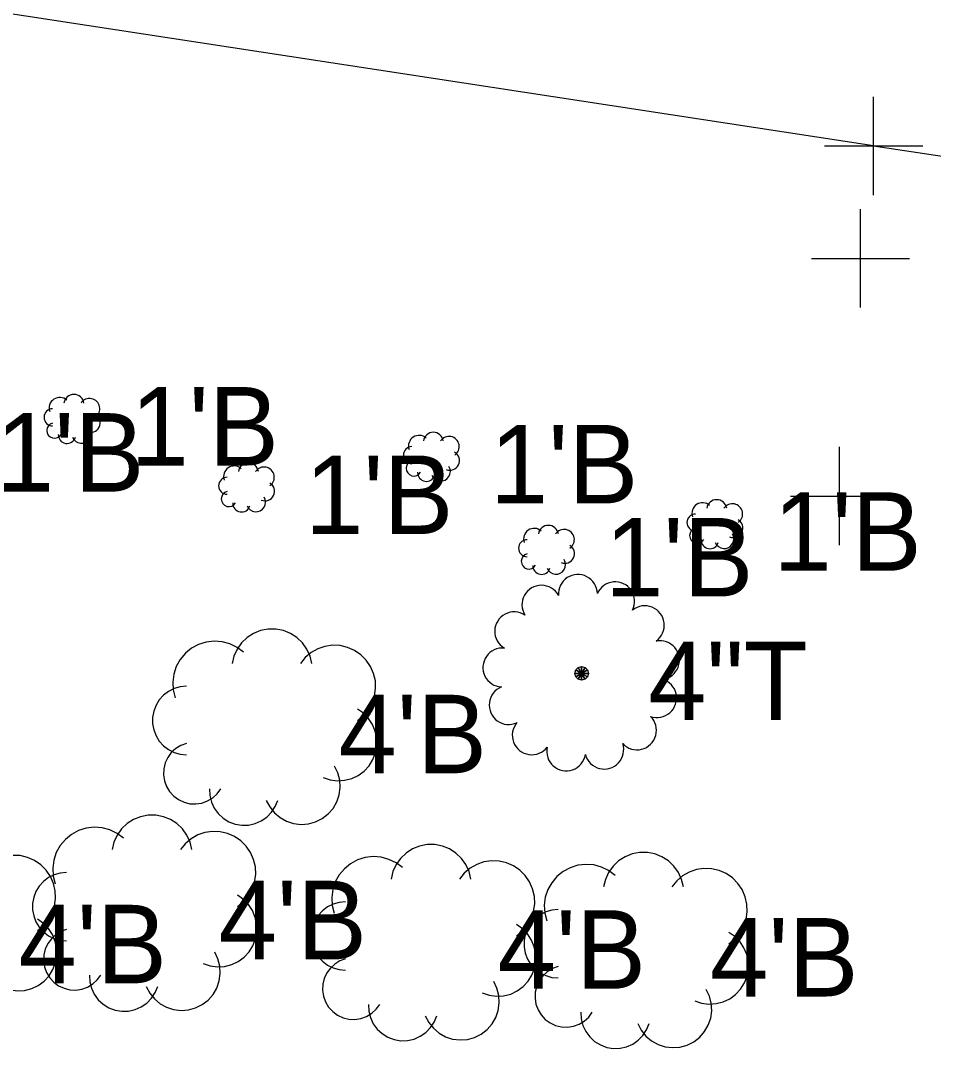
# Model space of a CAD drawing. Extents: x 1363693 to 1365209, y 422201 to 424153.
# Drawn here: x 1363775.13 to 1363793.74, y 423101.38 to 423122.33 of the extents above; entities that cross this region are included whole.
import ezdxf

# ---------------------------------------------------------------- set-up
doc = ezdxf.new("R2010")
doc.units = 0
for name, color, linetype in [('O-ALGN-TEXT-BASELINE-WERK-CL-RW', 7, 'Continuous'), ('SV_X_Original_Ground', 7, 'Continuous'), ('SV_X_Shot_Marker', 7, 'Continuous'), ('VG_X_Cells', 7, 'Continuous'), ('VG_X_Text', 7, 'Continuous')]:
    doc.layers.add(name, color=color, linetype=linetype)

msp = doc.modelspace()

# ---------------------------------------------------------------- linework, layer by layer
at = {"layer": 'O-ALGN-TEXT-BASELINE-WERK-CL-RW'}
msp.add_line((1363792.518, 423119.771), (1363768.636, 423123.426), dxfattribs=at)
msp.add_lwpolyline([(1363792.518, 423119.771), (1363809.767, 423117.182), (1363813.59, 423116.303), (1363817.172, 423114.704), (1363817.172, 423114.704), (1363820.171, 423112.62), (1363822.748, 423110.032), (1363822.748, 423110.032), (1363829.759, 423101.68), (1363836.63, 423104.257)], dxfattribs=at)
at = {"layer": 'SV_X_Original_Ground'}
for p, q in [((1363792.249, 423116.481), (1363792.249, 423118.481)), ((1363791.249, 423117.481), (1363793.249, 423117.481)), ((1363791.822, 423111.638), (1363791.822, 423113.638)), ((1363790.822, 423112.638), (1363792.822, 423112.638))]:
    msp.add_line(p, q, dxfattribs=at)
at = {"layer": 'SV_X_Shot_Marker'}
for p, q in [((1363792.518, 423118.771), (1363792.518, 423120.771)), ((1363791.518, 423119.771), (1363793.518, 423119.771))]:
    msp.add_line(p, q, dxfattribs=at)
at = {"layer": 'VG_X_Cells'}
for points in [[(1363781.064, 423109.225), (1363781.028, 423109.377), (1363780.963, 423109.519), (1363780.872, 423109.646), (1363780.76, 423109.754), (1363780.628, 423109.838), (1363780.483, 423109.897), (1363780.33, 423109.926), (1363780.174, 423109.926), (1363780.02, 423109.897), (1363779.875, 423109.838), (1363779.744, 423109.754), (1363779.631, 423109.646), (1363779.54, 423109.519), (1363779.476, 423109.377), (1363779.439, 423109.225)], [(1363779.671, 423109.457), (1363779.541, 423109.555), (1363779.394, 423109.627), (1363779.236, 423109.669), (1363779.074, 423109.681), (1363778.911, 423109.663), (1363778.756, 423109.614), (1363778.612, 423109.537), (1363778.485, 423109.434), (1363778.38, 423109.309), (1363778.301, 423109.166), (1363778.249, 423109.011), (1363778.228, 423108.849), (1363778.238, 423108.687), (1363778.278, 423108.528)], [(1363781.993, 423108.064), (1363782.114, 423108.162), (1363782.215, 423108.281), (1363782.292, 423108.416), (1363782.342, 423108.563), (1363782.365, 423108.717), (1363782.359, 423108.872), (1363782.324, 423109.024), (1363782.261, 423109.167), (1363782.173, 423109.295), (1363782.063, 423109.405), (1363781.935, 423109.493), (1363781.792, 423109.555), (1363781.641, 423109.59), (1363781.485, 423109.597), (1363781.331, 423109.574), (1363781.184, 423109.524), (1363781.049, 423109.447), (1363780.93, 423109.346), (1363780.832, 423109.225)], [(1363778.51, 423108.761), (1363778.382, 423108.749), (1363778.258, 423108.714), (1363778.143, 423108.656), (1363778.041, 423108.579), (1363777.954, 423108.484), (1363777.887, 423108.374), (1363777.84, 423108.255), (1363777.816, 423108.128), (1363777.816, 423108), (1363777.84, 423107.873), (1363777.887, 423107.753), (1363777.954, 423107.644), (1363778.041, 423107.549), (1363778.143, 423107.472), (1363778.258, 423107.414), (1363778.382, 423107.379), (1363778.51, 423107.367)], [(1363781.297, 423106.903), (1363781.437, 423106.856), (1363781.584, 423106.837), (1363781.732, 423106.846), (1363781.876, 423106.882), (1363782.01, 423106.946), (1363782.13, 423107.033), (1363782.231, 423107.142), (1363782.309, 423107.267), (1363782.363, 423107.406), (1363782.389, 423107.552), (1363782.387, 423107.7), (1363782.357, 423107.845), (1363782.3, 423107.982), (1363782.219, 423108.106), (1363782.115, 423108.212), (1363781.993, 423108.296)], [(1363778.51, 423107.599), (1363778.395, 423107.557), (1363778.29, 423107.493), (1363778.199, 423107.41), (1363778.127, 423107.311), (1363778.075, 423107.199), (1363778.046, 423107.08), (1363778.04, 423106.957), (1363778.059, 423106.836), (1363778.101, 423106.72), (1363778.165, 423106.615), (1363778.248, 423106.524), (1363778.347, 423106.452), (1363778.459, 423106.4), (1363778.578, 423106.37), (1363778.701, 423106.365), (1363778.822, 423106.383), (1363778.938, 423106.425), (1363779.043, 423106.489), (1363779.134, 423106.572), (1363779.207, 423106.671)], [(1363780.136, 423106.438), (1363780.205, 423106.304), (1363780.3, 423106.185), (1363780.416, 423106.087), (1363780.548, 423106.013), (1363780.693, 423105.966), (1363780.843, 423105.947), (1363780.995, 423105.959), (1363781.141, 423105.999), (1363781.277, 423106.067), (1363781.397, 423106.16), (1363781.497, 423106.274), (1363781.573, 423106.406), (1363781.622, 423106.549), (1363781.642, 423106.7), (1363781.633, 423106.851), (1363781.595, 423106.998), (1363781.529, 423107.135)], [(1363778.975, 423106.671), (1363778.982, 423106.534), (1363779.016, 423106.401), (1363779.074, 423106.277), (1363779.156, 423106.167), (1363779.257, 423106.074), (1363779.373, 423106.002), (1363779.502, 423105.954), (1363779.637, 423105.932), (1363779.774, 423105.935), (1363779.908, 423105.965), (1363780.033, 423106.02), (1363780.146, 423106.098), (1363780.241, 423106.197), (1363780.316, 423106.311), (1363780.368, 423106.438)], [(1363778.618, 423105.434), (1363778.581, 423105.585), (1363778.517, 423105.727), (1363778.426, 423105.855), (1363778.313, 423105.963), (1363778.182, 423106.047), (1363778.037, 423106.105), (1363777.884, 423106.135), (1363777.727, 423106.135), (1363777.574, 423106.105), (1363777.429, 423106.047), (1363777.298, 423105.963), (1363777.185, 423105.855), (1363777.094, 423105.727), (1363777.029, 423105.585), (1363776.993, 423105.434)], [(1363777.225, 423105.666), (1363777.094, 423105.764), (1363776.948, 423105.835), (1363776.79, 423105.878), (1363776.627, 423105.89), (1363776.465, 423105.871), (1363776.309, 423105.823), (1363776.166, 423105.745), (1363776.039, 423105.642), (1363775.934, 423105.517), (1363775.854, 423105.375), (1363775.803, 423105.22), (1363775.782, 423105.058), (1363775.792, 423104.895), (1363775.832, 423104.737)], [(1363779.547, 423104.273), (1363779.668, 423104.37), (1363779.769, 423104.489), (1363779.846, 423104.624), (1363779.896, 423104.772), (1363779.919, 423104.925), (1363779.912, 423105.081), (1363779.877, 423105.233), (1363779.815, 423105.375), (1363779.727, 423105.504), (1363779.617, 423105.614), (1363779.489, 423105.701), (1363779.346, 423105.764), (1363779.194, 423105.799), (1363779.039, 423105.805), (1363778.885, 423105.783), (1363778.738, 423105.732), (1363778.603, 423105.655), (1363778.484, 423105.554), (1363778.386, 423105.434)], [(1363784.306, 423104.835), (1363784.269, 423104.987), (1363784.205, 423105.129), (1363784.114, 423105.256), (1363784.001, 423105.364), (1363783.87, 423105.448), (1363783.725, 423105.506), (1363783.572, 423105.536), (1363783.415, 423105.536), (1363783.262, 423105.506), (1363783.117, 423105.448), (1363782.986, 423105.364), (1363782.873, 423105.256), (1363782.782, 423105.129), (1363782.717, 423104.987), (1363782.681, 423104.835)], [(1363775.469, 423103.784), (1363775.59, 423103.882), (1363775.69, 423104.001), (1363775.767, 423104.136), (1363775.818, 423104.283), (1363775.841, 423104.437), (1363775.834, 423104.593), (1363775.799, 423104.744), (1363775.737, 423104.887), (1363775.649, 423105.015), (1363775.539, 423105.126), (1363775.41, 423105.213), (1363775.268, 423105.276), (1363775.116, 423105.311), (1363774.961, 423105.317), (1363774.807, 423105.295), (1363774.66, 423105.244), (1363774.524, 423105.167), (1363774.406, 423105.066), (1363774.308, 423104.945)], [(1363782.913, 423105.067), (1363782.782, 423105.165), (1363782.636, 423105.236), (1363782.478, 423105.279), (1363782.315, 423105.291), (1363782.153, 423105.273), (1363781.997, 423105.224), (1363781.854, 423105.146), (1363781.727, 423105.044), (1363781.622, 423104.919), (1363781.542, 423104.776), (1363781.491, 423104.621), (1363781.47, 423104.459), (1363781.48, 423104.296), (1363781.52, 423104.138)], [(1363785.235, 423103.674), (1363785.356, 423103.772), (1363785.457, 423103.89), (1363785.534, 423104.026), (1363785.584, 423104.173), (1363785.607, 423104.327), (1363785.6, 423104.482), (1363785.565, 423104.634), (1363785.503, 423104.776), (1363785.415, 423104.905), (1363785.305, 423105.015), (1363785.177, 423105.103), (1363785.034, 423105.165), (1363784.882, 423105.2), (1363784.727, 423105.206), (1363784.573, 423105.184), (1363784.426, 423105.133), (1363784.291, 423105.056), (1363784.172, 423104.956), (1363784.074, 423104.835)], [(1363788.638, 423104.676), (1363788.602, 423104.828), (1363788.537, 423104.97), (1363788.446, 423105.098), (1363788.333, 423105.205), (1363788.202, 423105.29), (1363788.057, 423105.348), (1363787.904, 423105.378), (1363787.747, 423105.378), (1363787.594, 423105.348), (1363787.449, 423105.29), (1363787.318, 423105.205), (1363787.205, 423105.098), (1363787.114, 423104.97), (1363787.049, 423104.828), (1363787.013, 423104.676)], [(1363787.245, 423104.909), (1363787.114, 423105.006), (1363786.968, 423105.078), (1363786.81, 423105.121), (1363786.647, 423105.133), (1363786.485, 423105.114), (1363786.33, 423105.065), (1363786.186, 423104.988), (1363786.059, 423104.885), (1363785.954, 423104.76), (1363785.875, 423104.618), (1363785.823, 423104.463), (1363785.802, 423104.301), (1363785.812, 423104.138), (1363785.852, 423103.98)], [(1363789.567, 423103.515), (1363789.688, 423103.613), (1363789.789, 423103.732), (1363789.866, 423103.867), (1363789.916, 423104.014), (1363789.939, 423104.168), (1363789.932, 423104.324), (1363789.897, 423104.475), (1363789.835, 423104.618), (1363789.747, 423104.746), (1363789.637, 423104.856), (1363789.509, 423104.944), (1363789.366, 423105.007), (1363789.215, 423105.042), (1363789.059, 423105.048), (1363788.905, 423105.026), (1363788.758, 423104.975), (1363788.623, 423104.898), (1363788.504, 423104.797), (1363788.406, 423104.676)], [(1363776.064, 423104.969), (1363775.936, 423104.957), (1363775.812, 423104.922), (1363775.697, 423104.865), (1363775.595, 423104.787), (1363775.508, 423104.692), (1363775.44, 423104.583), (1363775.394, 423104.463), (1363775.37, 423104.337), (1363775.37, 423104.208), (1363775.394, 423104.082), (1363775.44, 423103.962), (1363775.508, 423103.853), (1363775.595, 423103.758), (1363775.697, 423103.68), (1363775.812, 423103.623), (1363775.936, 423103.588), (1363776.064, 423103.576)], [(1363778.85, 423103.111), (1363778.991, 423103.065), (1363779.138, 423103.045), (1363779.286, 423103.054), (1363779.43, 423103.091), (1363779.564, 423103.154), (1363779.683, 423103.242), (1363779.784, 423103.35), (1363779.863, 423103.476), (1363779.916, 423103.614), (1363779.943, 423103.76), (1363779.941, 423103.908), (1363779.911, 423104.054), (1363779.854, 423104.191), (1363779.772, 423104.314), (1363779.669, 423104.42), (1363779.547, 423104.505)], [(1363781.752, 423104.37), (1363781.624, 423104.358), (1363781.5, 423104.323), (1363781.385, 423104.266), (1363781.283, 423104.189), (1363781.196, 423104.094), (1363781.128, 423103.984), (1363781.082, 423103.864), (1363781.058, 423103.738), (1363781.058, 423103.609), (1363781.082, 423103.483), (1363781.128, 423103.363), (1363781.196, 423103.254), (1363781.283, 423103.159), (1363781.385, 423103.081), (1363781.5, 423103.024), (1363781.624, 423102.989), (1363781.752, 423102.977)], [(1363786.084, 423104.212), (1363785.956, 423104.2), (1363785.832, 423104.165), (1363785.717, 423104.108), (1363785.615, 423104.03), (1363785.528, 423103.935), (1363785.46, 423103.826), (1363785.414, 423103.706), (1363785.39, 423103.58), (1363785.39, 423103.451), (1363785.414, 423103.325), (1363785.46, 423103.205), (1363785.528, 423103.095), (1363785.615, 423103), (1363785.717, 423102.923), (1363785.832, 423102.866), (1363785.956, 423102.831), (1363786.084, 423102.819)], [(1363774.772, 423102.623), (1363774.913, 423102.577), (1363775.06, 423102.557), (1363775.208, 423102.566), (1363775.352, 423102.603), (1363775.486, 423102.666), (1363775.605, 423102.754), (1363775.706, 423102.862), (1363775.785, 423102.988), (1363775.838, 423103.126), (1363775.865, 423103.272), (1363775.863, 423103.42), (1363775.833, 423103.565), (1363775.776, 423103.702), (1363775.694, 423103.826), (1363775.591, 423103.932), (1363775.469, 423104.017)], [(1363776.064, 423103.808), (1363775.948, 423103.766), (1363775.843, 423103.702), (1363775.753, 423103.619), (1363775.68, 423103.519), (1363775.628, 423103.408), (1363775.599, 423103.289), (1363775.594, 423103.166), (1363775.613, 423103.044), (1363775.655, 423102.929), (1363775.719, 423102.824), (1363775.802, 423102.733), (1363775.901, 423102.66), (1363776.012, 423102.608), (1363776.132, 423102.579), (1363776.254, 423102.573), (1363776.376, 423102.592), (1363776.492, 423102.634), (1363776.597, 423102.697), (1363776.688, 423102.78), (1363776.76, 423102.879)], [(1363784.538, 423102.513), (1363784.679, 423102.466), (1363784.826, 423102.447), (1363784.974, 423102.455), (1363785.118, 423102.492), (1363785.252, 423102.555), (1363785.371, 423102.643), (1363785.472, 423102.751), (1363785.551, 423102.877), (1363785.604, 423103.015), (1363785.631, 423103.161), (1363785.629, 423103.31), (1363785.599, 423103.455), (1363785.542, 423103.592), (1363785.46, 423103.715), (1363785.357, 423103.821), (1363785.235, 423103.906)], [(1363788.87, 423102.354), (1363789.011, 423102.307), (1363789.158, 423102.288), (1363789.306, 423102.297), (1363789.45, 423102.334), (1363789.584, 423102.397), (1363789.703, 423102.485), (1363789.804, 423102.593), (1363789.883, 423102.719), (1363789.936, 423102.857), (1363789.963, 423103.003), (1363789.961, 423103.151), (1363789.931, 423103.296), (1363789.874, 423103.433), (1363789.793, 423103.557), (1363789.689, 423103.663), (1363789.567, 423103.748)], [(1363777.689, 423102.647), (1363777.759, 423102.512), (1363777.854, 423102.393), (1363777.969, 423102.295), (1363778.102, 423102.221), (1363778.246, 423102.174), (1363778.397, 423102.156), (1363778.549, 423102.167), (1363778.695, 423102.208), (1363778.831, 423102.275), (1363778.951, 423102.368), (1363779.051, 423102.483), (1363779.127, 423102.614), (1363779.176, 423102.758), (1363779.196, 423102.908), (1363779.187, 423103.06), (1363779.149, 423103.207), (1363779.083, 423103.344)], [(1363781.752, 423103.209), (1363781.636, 423103.167), (1363781.531, 423103.103), (1363781.441, 423103.02), (1363781.368, 423102.921), (1363781.316, 423102.809), (1363781.287, 423102.69), (1363781.282, 423102.567), (1363781.301, 423102.445), (1363781.343, 423102.33), (1363781.407, 423102.225), (1363781.49, 423102.134), (1363781.589, 423102.061), (1363781.7, 423102.009), (1363781.82, 423101.98), (1363781.942, 423101.975), (1363782.064, 423101.993), (1363782.18, 423102.035), (1363782.285, 423102.099), (1363782.376, 423102.181), (1363782.448, 423102.28)], [(1363786.084, 423103.051), (1363785.968, 423103.009), (1363785.863, 423102.945), (1363785.773, 423102.861), (1363785.7, 423102.762), (1363785.649, 423102.651), (1363785.619, 423102.531), (1363785.614, 423102.408), (1363785.633, 423102.287), (1363785.675, 423102.171), (1363785.739, 423102.066), (1363785.822, 423101.976), (1363785.921, 423101.903), (1363786.032, 423101.851), (1363786.152, 423101.822), (1363786.275, 423101.816), (1363786.396, 423101.835), (1363786.512, 423101.877), (1363786.617, 423101.94), (1363786.708, 423102.023), (1363786.781, 423102.122)], [(1363776.528, 423102.879), (1363776.536, 423102.742), (1363776.57, 423102.61), (1363776.628, 423102.486), (1363776.709, 423102.375), (1363776.81, 423102.282), (1363776.927, 423102.211), (1363777.055, 423102.163), (1363777.191, 423102.14), (1363777.328, 423102.144), (1363777.461, 423102.174), (1363777.587, 423102.229), (1363777.699, 423102.307), (1363777.795, 423102.405), (1363777.87, 423102.52), (1363777.922, 423102.647)], [(1363783.377, 423102.048), (1363783.447, 423101.913), (1363783.542, 423101.795), (1363783.657, 423101.696), (1363783.79, 423101.622), (1363783.934, 423101.575), (1363784.085, 423101.557), (1363784.237, 423101.568), (1363784.383, 423101.609), (1363784.519, 423101.677), (1363784.639, 423101.77), (1363784.739, 423101.884), (1363784.815, 423102.015), (1363784.864, 423102.159), (1363784.884, 423102.31), (1363784.875, 423102.461), (1363784.837, 423102.608), (1363784.771, 423102.745)], [(1363787.709, 423101.89), (1363787.779, 423101.755), (1363787.874, 423101.636), (1363787.99, 423101.538), (1363788.122, 423101.464), (1363788.267, 423101.417), (1363788.417, 423101.399), (1363788.569, 423101.41), (1363788.715, 423101.45), (1363788.851, 423101.518), (1363788.971, 423101.611), (1363789.071, 423101.726), (1363789.147, 423101.857), (1363789.196, 423102.001), (1363789.216, 423102.151), (1363789.207, 423102.303), (1363789.169, 423102.45), (1363789.103, 423102.586)], [(1363782.216, 423102.28), (1363782.224, 423102.144), (1363782.258, 423102.011), (1363782.316, 423101.887), (1363782.397, 423101.776), (1363782.498, 423101.684), (1363782.615, 423101.612), (1363782.743, 423101.564), (1363782.879, 423101.541), (1363783.016, 423101.545), (1363783.149, 423101.575), (1363783.275, 423101.63), (1363783.387, 423101.708), (1363783.483, 423101.807), (1363783.558, 423101.921), (1363783.61, 423102.048)], [(1363786.548, 423102.122), (1363786.556, 423101.985), (1363786.59, 423101.852), (1363786.648, 423101.728), (1363786.729, 423101.618), (1363786.83, 423101.525), (1363786.947, 423101.454), (1363787.075, 423101.405), (1363787.211, 423101.383), (1363787.348, 423101.387), (1363787.481, 423101.417), (1363787.607, 423101.472), (1363787.72, 423101.55), (1363787.815, 423101.648), (1363787.89, 423101.763), (1363787.942, 423101.89)]]:
    msp.add_lwpolyline(points, dxfattribs=at)
for points in [[(1363786.445, 423109.094), (1363786.564, 423109.025), (1363786.564, 423109.025), (1363786.427, 423109.025)], [(1363786.427, 423109.025), (1363786.564, 423109.025), (1363786.564, 423109.025), (1363786.445, 423108.956)], [(1363786.495, 423109.144), (1363786.564, 423109.025), (1363786.564, 423109.025), (1363786.445, 423109.094)], [(1363786.445, 423108.956), (1363786.564, 423109.025), (1363786.564, 423109.025), (1363786.495, 423108.906)], [(1363786.564, 423109.162), (1363786.564, 423109.025), (1363786.564, 423109.025), (1363786.495, 423109.144)], [(1363786.495, 423108.906), (1363786.564, 423109.025), (1363786.564, 423109.025), (1363786.564, 423108.888)], [(1363786.633, 423109.144), (1363786.564, 423109.025), (1363786.564, 423109.025), (1363786.564, 423109.162)], [(1363786.683, 423109.094), (1363786.564, 423109.025), (1363786.564, 423109.025), (1363786.633, 423109.144)], [(1363786.701, 423109.025), (1363786.564, 423109.025), (1363786.564, 423109.025), (1363786.683, 423109.094)], [(1363786.564, 423108.888), (1363786.564, 423109.025), (1363786.564, 423109.025), (1363786.633, 423108.906)], [(1363786.633, 423108.906), (1363786.564, 423109.025), (1363786.564, 423109.025), (1363786.683, 423108.956)], [(1363786.683, 423108.956), (1363786.564, 423109.025), (1363786.564, 423109.025), (1363786.701, 423109.025)]]:
    msp.add_lwpolyline(points, close=True, dxfattribs=at)
for centre, radius, start, end in [((1363775.923, 423114.431), 0.216, 47.7263, 199.6538), ((1363776.213, 423114.504), 0.205, 8.1301, 171.8699), ((1363776.532, 423114.417), 0.209, 303.6901, 146.3099), ((1363775.778, 423114.242), 0.174, 90, 270), ((1363776.553, 423114.13), 0.195, 246.1613, 60.7086), ((1363775.817, 423113.974), 0.157, 104.4898, 329.25), ((1363776.366, 423113.909), 0.195, 201.8014, 31.3287), ((1363776.072, 423113.887), 0.178, 177.6627, 343.4127), ((1363783.25, 423113.659), 0.216, 47.7263, 199.6538), ((1363783.54, 423113.732), 0.205, 8.1301, 171.8699), ((1363783.86, 423113.645), 0.209, 303.6901, 146.3099), ((1363783.105, 423113.471), 0.174, 90, 270), ((1363783.88, 423113.359), 0.195, 246.1613, 60.7086), ((1363779.481, 423113.035), 0.216, 47.7263, 199.6538), ((1363779.771, 423113.108), 0.205, 8.1301, 171.8699), ((1363780.09, 423113.021), 0.209, 303.6901, 146.3099), ((1363783.144, 423113.203), 0.157, 104.4898, 329.25), ((1363783.693, 423113.137), 0.195, 201.8014, 31.3287), ((1363779.336, 423112.847), 0.174, 90, 270), ((1363783.399, 423113.115), 0.178, 177.6627, 343.4127), ((1363780.111, 423112.735), 0.195, 246.1613, 60.7086), ((1363779.375, 423112.579), 0.157, 104.4898, 329.25), ((1363779.924, 423112.513), 0.195, 201.8014, 31.3287), ((1363789.319, 423112.359), 0.205, 8.1301, 171.8699), ((1363779.63, 423112.491), 0.178, 177.6627, 343.4127), ((1363789.029, 423112.286), 0.216, 47.7263, 199.6538), ((1363789.638, 423112.272), 0.209, 303.6901, 146.3099), ((1363788.884, 423112.098), 0.174, 90, 270), ((1363789.659, 423111.986), 0.195, 246.1613, 60.7086), ((1363785.597, 423111.764), 0.216, 47.7263, 199.6538), ((1363785.887, 423111.836), 0.205, 8.1301, 171.8699), ((1363786.207, 423111.749), 0.209, 303.6901, 146.3099), ((1363788.923, 423111.83), 0.157, 104.4898, 329.25), ((1363785.452, 423111.575), 0.174, 90, 270), ((1363789.178, 423111.742), 0.178, 177.6627, 343.4127), ((1363789.471, 423111.764), 0.195, 201.8014, 31.3287), ((1363786.227, 423111.463), 0.195, 246.1613, 60.7086), ((1363785.491, 423111.307), 0.157, 104.4898, 329.25), ((1363786.04, 423111.241), 0.195, 201.8014, 31.3287), ((1363785.746, 423111.219), 0.178, 177.6627, 343.4127), ((1363786.488, 423110.643), 0.397, 1.241, 184.1237), ((1363787.249, 423110.492), 0.397, 333.5487, 156.4314), ((1363785.745, 423110.422), 0.397, 28.9333, 211.816), ((1363785.19, 423109.881), 0.397, 56.6256, 239.5083), ((1363787.852, 423110.006), 0.397, 305.8564, 128.7391), ((1363788.161, 423109.295), 0.397, 278.1641, 101.0468), ((1363784.949, 423109.145), 0.397, 84.3179, 267.2006), ((1363788.103, 423108.522), 0.397, 250.4718, 73.3545), ((1363785.078, 423108.38), 0.397, 112.0103, 294.8929), ((1363787.693, 423107.864), 0.397, 222.7795, 45.6622), ((1363785.548, 423107.764), 0.397, 139.7026, 322.5852), ((1363786.25, 423107.436), 0.397, 167.3949, 350.2776), ((1363787.025, 423107.472), 0.397, 195.0872, 17.9699)]:
    msp.add_arc(centre, radius, start, end, dxfattribs=at)

# ---------------------------------------------------------------- texts
at = {"layer": 'VG_X_Text'}
for s, p in [("1'B", (1363777.366, 423113.26)), ("1'B", (1363774.623, 423112.728)), ("1'B", (1363784.693, 423112.488)), ("1'B", (1363780.924, 423111.864)), ("1'B", (1363790.472, 423111.115)), ("1'B", (1363787.04, 423110.592)), ('4"T', (1363787.921, 423108.073)), ("4'B", (1363781.608, 423106.99)), ("4'B", (1363779.162, 423103.198)), ("4'B", (1363775.083, 423102.71)), ("4'B", (1363784.85, 423102.599)), ("4'B", (1363789.182, 423102.441))]:
    msp.add_text(s, height=1.6, dxfattribs=at).set_placement(p)

doc.saveas('drawing.dxf')
